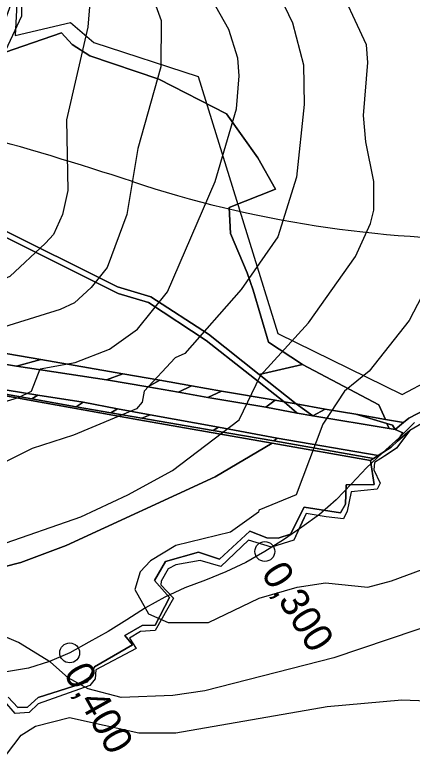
# Model space of a CAD drawing. Extents: x -510989 to -501240, y -1184665 to -1176098.
# Drawn here: x -509714 to -509533.7, y -1180896.8 to -1180562.4 of the extents above; entities that cross this region are included whole.
import ezdxf

# ---------------------------------------------------------------- set-up
doc = ezdxf.new("R2010")
doc.units = 0
for name, color, linetype in [('lesni_pozemek', 7, 'Continuous'), ('NAVRH_rozvodnice', 7, 'Continuous'), ('ostatni_plocha_x_jina_plocha', 7, 'Continuous'), ('ostatni_plocha_x_ostatni_komunikace', 7, 'Continuous'), ('ostatni_plocha_x_silnice', 7, 'Continuous'), ('popis', 7, 'Continuous'), ('STAV_systematicke_odvodneni', 7, 'Continuous'), ('trasovani_toku', 7, 'Continuous'), ('trvaly_travni_porost', 7, 'Continuous'), ('vodni_plocha_x_vodni_tok_v_koryt_prir_n_upr', 7, 'Continuous'), ('vrstevnice_01', 7, 'Continuous'), ('vrstevnice_02', 7, 'Continuous')]:
    doc.layers.add(name, color=color, linetype=linetype)

msp = doc.modelspace()

# ---------------------------------------------------------------- linework, layer by layer
at = {"layer": 'lesni_pozemek'}
for points in [[(-509687.93, -1180575.81), (-509679.92, -1180581.05), (-509648.61, -1180591.61), (-509618.01, -1180607.22), (-509603.79, -1180627.25), (-509595.76, -1180641.42), (-509616.8, -1180649.7), (-509616.1, -1180661.56), (-509608.57, -1180679.44), (-509605.88, -1180687.32), (-509598.93, -1180710.77), (-509584.03, -1180720.66), (-509583.47, -1180720.96), (-509603.14, -1180725.46), (-509626.22, -1180707.16), (-509652.32, -1180690.21), (-509667.41, -1180685.73), (-509723.75, -1180657.75), (-509738.93, -1180638.23), (-509747.74, -1180616.58), (-509741.34, -1180604.78), (-509736.21, -1180592.82), (-509735.91, -1180585.38), (-509692.78, -1180570.57)], [(-509766.63, -1180629.82), (-509745.13, -1180639.19), (-509735.71, -1180649.58), (-509725.28, -1180659.74), (-509667.15, -1180688.81), (-509653.37, -1180692.78), (-509627.16, -1180710.03), (-509591.89, -1180737.91), (-509595.92, -1180737.21), (-509620.19, -1180732.99), (-509633.91, -1180730.6), (-509648.29, -1180728.1), (-509665.08, -1180725.18), (-509702.25, -1180718.72), (-509727.96, -1180714.25), (-509747.17, -1180710.91), (-509769.56, -1180707.83), (-509791.17, -1180704.85), (-509799.83, -1180703.74), (-509814.6, -1180701.85), (-509799.96, -1180689.88), (-509787.59, -1180679.77), (-509778.32, -1180659.98)]]:
    msp.add_lwpolyline(points, close=True, dxfattribs=at)
at = {"layer": 'NAVRH_rozvodnice'}
for centre, radius, start, end in [((-510082.2, -1181912.75), 1342.63, 71.70285, 78.303), ((-509498.93, -1180148.82), 515.23, 251.7028, 270.7921)]:
    msp.add_arc(centre, radius, start, end, dxfattribs=at)
at = {"layer": 'ostatni_plocha_x_jina_plocha'}
for points in [[(-509750.19, -1180729.19), (-509742.86, -1180730.16), (-509734.35, -1180731.53), (-509727.77, -1180732.74), (-509706.34, -1180736.54), (-509686.16, -1180740.18), (-509670.43, -1180742.92), (-509656.38, -1180745.27), (-509624.02, -1180750.82), (-509596.56, -1180755.62), (-509551.24, -1180763.55), (-509552.7, -1180764.48), (-509597.31, -1180756.65), (-509657.69, -1180746.05), (-509700.64, -1180738.29), (-509763.26, -1180726.98)], [(-509559.36, -1180743.56), (-509545.8, -1180745.92), (-509537.66, -1180747.33), (-509541.54, -1180750.5), (-509542.65, -1180748.53), (-509545.23, -1180747.76)]]:
    msp.add_lwpolyline(points, close=True, dxfattribs=at)
at = {"layer": 'ostatni_plocha_x_ostatni_komunikace'}
msp.add_lwpolyline([(-509766.63, -1180629.82), (-509765.49, -1180626.89), (-509742.05, -1180636.9), (-509738.93, -1180638.23), (-509723.75, -1180657.75), (-509667.41, -1180685.73), (-509652.32, -1180690.21), (-509626.22, -1180707.16), (-509603.14, -1180725.46), (-509586.34, -1180738.87), (-509591.89, -1180737.91), (-509627.16, -1180710.03), (-509653.37, -1180692.78), (-509667.15, -1180688.81), (-509725.28, -1180659.74), (-509735.71, -1180649.58), (-509745.13, -1180639.19)], close=True, dxfattribs=at)
at = {"layer": 'ostatni_plocha_x_silnice'}
for points in [[(-509746.53, -1180716.34), (-509727.96, -1180714.25), (-509702.25, -1180718.72), (-509713.25, -1180721.66)], [(-509713.25, -1180721.66), (-509702.25, -1180718.72), (-509665.08, -1180725.18), (-509672.38, -1180727.89)], [(-509672.38, -1180727.89), (-509665.08, -1180725.18), (-509648.29, -1180728.1), (-509653.74, -1180731.02)], [(-509648.29, -1180728.1), (-509633.91, -1180730.6), (-509639.76, -1180733.52), (-509653.74, -1180731.02)], [(-509725.06, -1180731.46), (-509703.52, -1180734.87), (-509706.34, -1180736.54), (-509727.77, -1180732.74)], [(-509633.91, -1180730.6), (-509620.19, -1180732.99), (-509626.46, -1180735.96), (-509639.76, -1180733.52)], [(-509703.52, -1180734.87), (-509683.08, -1180737.98), (-509686.16, -1180740.18), (-509706.34, -1180736.54)], [(-509626.46, -1180735.96), (-509620.19, -1180732.99), (-509595.92, -1180737.21), (-509600.21, -1180740.35)], [(-509683.08, -1180737.98), (-509667.5, -1180741.1), (-509670.43, -1180742.92), (-509686.16, -1180740.18)], [(-509595.92, -1180737.21), (-509591.89, -1180737.91), (-509585.93, -1180743.01), (-509600.21, -1180740.35)], [(-509591.89, -1180737.91), (-509586.34, -1180738.87), (-509578.79, -1180744.22), (-509585.93, -1180743.01)], [(-509586.34, -1180738.87), (-509573.25, -1180741.15), (-509578.79, -1180744.22)], [(-509667.5, -1180741.1), (-509652.66, -1180743.75), (-509656.38, -1180745.27), (-509670.43, -1180742.92)], [(-509573.25, -1180741.15), (-509559.36, -1180743.56), (-509545.23, -1180747.76), (-509544.25, -1180750.04), (-509578.79, -1180744.22)], [(-509652.66, -1180743.75), (-509621.59, -1180749.38), (-509624.02, -1180750.82), (-509656.38, -1180745.27)], [(-509621.59, -1180749.38), (-509595.04, -1180754.33), (-509596.56, -1180755.62), (-509624.02, -1180750.82)], [(-509545.23, -1180747.76), (-509542.65, -1180748.53), (-509541.54, -1180750.5), (-509544.25, -1180750.04)], [(-509595.04, -1180754.33), (-509549.18, -1180762.24), (-509551.24, -1180763.55), (-509596.56, -1180755.62)]]:
    msp.add_lwpolyline(points, close=True, dxfattribs=at)
msp.add_lwpolyline([(-509746.53, -1180716.34), (-509713.25, -1180721.66), (-509672.38, -1180727.89), (-509653.74, -1180731.02), (-509639.76, -1180733.52), (-509626.46, -1180735.96), (-509600.21, -1180740.35), (-509585.93, -1180743.01), (-509578.79, -1180744.22), (-509544.25, -1180750.04), (-509541.54, -1180750.5), (-509538.03, -1180751.95), (-509538.63, -1180752.9), (-509540.39, -1180755.69), (-509543.23, -1180758.46), (-509544.95, -1180759.55), (-509547.47, -1180761.15), (-509549.18, -1180762.24), (-509595.04, -1180754.33), (-509621.59, -1180749.38), (-509652.66, -1180743.75), (-509667.5, -1180741.1), (-509683.08, -1180737.98), (-509703.52, -1180734.87), (-509725.06, -1180731.46)], dxfattribs=at)
at = {"layer": 'popis'}
msp.add_lwpolyline([(-509527.53, -1180746.61), (-509534.75, -1180750.86), (-509537.79, -1180754.88), (-509540.82, -1180758.9), (-509547.99, -1180763.6), (-509550.83, -1180765.37), (-509551.22, -1180768.7), (-509548.28, -1180774.8), (-509549.65, -1180777.54), (-509561.42, -1180778.72), (-509563.18, -1180787.54), (-509564.95, -1180790.88), (-509568.87, -1180790.49), (-509572.79, -1180790.09), (-509581.8, -1180788.53), (-509587.49, -1180800.69), (-509597.58, -1180803.75), (-509607.98, -1180800.61), (-509614.25, -1180806.59), (-509620.52, -1180812.58), (-509629.94, -1180809.83), (-509640.91, -1180811.79), (-509644.44, -1180813.56), (-509647.58, -1180819.26), (-509647.78, -1180820.82), (-509642.09, -1180826.91), (-509650.3, -1180841.52), (-509656.96, -1180842.11), (-509662.06, -1180845.05), (-509658.97, -1180849.8), (-509677.2, -1180859.43), (-509677.63, -1180863.51), (-509679.99, -1180866.46), (-509703.42, -1180874.79), (-509707.54, -1180878.81), (-509713.91, -1180879.3), (-509718.51, -1180873.81)], dxfattribs=at)
at = {"layer": 'STAV_systematicke_odvodneni'}
for p, q in [((-509710.35, -1180502.77), (-509713.82, -1180571.74)), ((-509713.82, -1180571.74), (-509688.82, -1180565.89)), ((-509688.82, -1180565.89), (-509678.18, -1180574.93)), ((-509678.18, -1180574.93), (-509630.83, -1180590.37)), ((-509630.83, -1180590.37), (-509594.66, -1180706.92)), ((-509538.27, -1180734.6), (-509429.21, -1180676.05)), ((-509594.66, -1180706.92), (-509538.27, -1180734.6))]:
    msp.add_line(p, q, dxfattribs=at)
at = {"layer": 'trasovani_toku'}
for p, q in [((-509532.68, -1180747.23), (-509539.75, -1180754.3)), ((-509539.75, -1180754.3), (-509547.16, -1180761.02)), ((-509547.16, -1180761.02), (-509554.43, -1180767.89)), ((-509554.43, -1180767.89), (-509561.31, -1180775.14)), ((-509561.31, -1180775.14), (-509568.29, -1180782.31)), ((-509568.29, -1180782.31), (-509575.78, -1180788.94)), ((-509575.78, -1180788.94), (-509583.87, -1180794.8)), ((-509583.87, -1180794.8), (-509592.1, -1180800.49)), ((-509592.1, -1180800.49), (-509600.6, -1180805.76)), ((-509600.6, -1180805.76), (-509609.23, -1180810.81)), ((-509609.23, -1180810.81), (-509618.28, -1180815.05)), ((-509618.28, -1180815.05), (-509627.56, -1180818.79)), ((-509627.56, -1180818.79), (-509636.95, -1180822.23)), ((-509636.95, -1180822.23), (-509646, -1180826.48)), ((-509646, -1180826.48), (-509654.8, -1180831.24)), ((-509654.8, -1180831.24), (-509663.18, -1180836.68)), ((-509663.18, -1180836.68), (-509671.65, -1180842)), ((-509671.65, -1180842), (-509680.41, -1180846.83)), ((-509680.41, -1180846.83), (-509689.12, -1180851.74)), ((-509689.12, -1180851.74), (-509698.35, -1180855.59)), ((-509698.35, -1180855.59), (-509707.86, -1180858.69)), ((-509707.86, -1180858.69), (-509717.73, -1180860.28))]:
    msp.add_line(p, q, dxfattribs=at)
for centre in [(-509600.6, -1180805.76), (-509689.12, -1180851.74)]:
    msp.add_circle(centre, 4.5, dxfattribs=at)
at = {"layer": 'trvaly_travni_porost'}
for points in [[(-509442.98, -1180697.39), (-509535.2, -1180745.32), (-509537.66, -1180747.33), (-509545.8, -1180745.92), (-509548.81, -1180739.19), (-509583.47, -1180720.96), (-509584.03, -1180720.66), (-509598.93, -1180710.77), (-509605.88, -1180687.32), (-509608.57, -1180679.44), (-509616.1, -1180661.56), (-509616.8, -1180649.7), (-509595.76, -1180641.42), (-509603.79, -1180627.25), (-509618.01, -1180607.22), (-509648.61, -1180591.61), (-509679.92, -1180581.05), (-509687.93, -1180575.81), (-509692.78, -1180570.57), (-509735.91, -1180585.38), (-509719.49, -1180567.82), (-509715.84, -1180557.88)], [(-509763.26, -1180726.98), (-509700.64, -1180738.29), (-509657.69, -1180746.05), (-509597.31, -1180756.65), (-509623.15, -1180771.93), (-509690.75, -1180803.02), (-509711.28, -1180810.81), (-509741.72, -1180818.44)], [(-509741.72, -1180818.44), (-509711.28, -1180810.81), (-509690.75, -1180803.02), (-509623.15, -1180771.93), (-509597.31, -1180756.65), (-509552.7, -1180764.48), (-509551.01, -1180775.39), (-509563.68, -1180775.56), (-509563.97, -1180784.28), (-509566.23, -1180788.23), (-509582.7, -1180785.59), (-509588.95, -1180797.87), (-509594.52, -1180799.77), (-509599.76, -1180799.6), (-509607.39, -1180796.59), (-509621.21, -1180809.21), (-509630.61, -1180806.01), (-509645.66, -1180810.31), (-509650.68, -1180818.86), (-509643.78, -1180826.66), (-509650.37, -1180839.11), (-509656.19, -1180839.25), (-509664.11, -1180843.91), (-509660.63, -1180848.04), (-509677.91, -1180858.03), (-509681.06, -1180864.85), (-509703.49, -1180871.91), (-509708.23, -1180876.41), (-509712.58, -1180876.52), (-509717.05, -1180871.87)]]:
    msp.add_lwpolyline(points, dxfattribs=at)
msp.add_lwpolyline([(-509603.14, -1180725.46), (-509583.47, -1180720.96), (-509548.81, -1180739.19), (-509545.8, -1180745.92), (-509559.36, -1180743.56), (-509573.25, -1180741.15), (-509586.34, -1180738.87)], close=True, dxfattribs=at)
at = {"layer": 'vodni_plocha_x_vodni_tok_v_koryt_prir_n_upr'}
msp.add_lwpolyline([(-509352.23, -1180649.99), (-509345.91, -1180650.45), (-509379.27, -1180668.49), (-509381.33, -1180669.6), (-509383.58, -1180670.75), (-509413.02, -1180686.05), (-509446.72, -1180703.91), (-509494.24, -1180728.79), (-509527.53, -1180746.61), (-509534.75, -1180750.86), (-509540.39, -1180755.69), (-509538.63, -1180752.9), (-509538.03, -1180751.95), (-509541.54, -1180750.5), (-509537.66, -1180747.33), (-509535.2, -1180745.32), (-509442.98, -1180697.39)], close=True, dxfattribs=at)
msp.add_lwpolyline([(-509717.05, -1180871.87), (-509712.58, -1180876.52), (-509708.23, -1180876.41), (-509703.49, -1180871.91), (-509681.06, -1180864.85), (-509677.91, -1180858.03), (-509660.63, -1180848.04), (-509664.11, -1180843.91), (-509656.19, -1180839.25), (-509650.37, -1180839.11), (-509643.78, -1180826.66), (-509650.68, -1180818.86), (-509645.66, -1180810.31), (-509630.61, -1180806.01), (-509621.21, -1180809.21), (-509607.39, -1180796.59), (-509599.76, -1180799.6), (-509594.52, -1180799.77), (-509588.95, -1180797.87), (-509582.7, -1180785.59), (-509566.23, -1180788.23), (-509563.97, -1180784.28), (-509563.68, -1180775.56), (-509551.01, -1180775.39), (-509552.7, -1180764.48), (-509551.24, -1180763.55), (-509549.18, -1180762.24), (-509547.47, -1180761.15), (-509544.95, -1180759.55), (-509543.23, -1180758.46), (-509540.39, -1180755.69), (-509534.75, -1180750.86), (-509540.82, -1180758.9), (-509545.15, -1180761.84), (-509550.83, -1180765.37), (-509551.22, -1180768.7), (-509548.28, -1180774.8), (-509549.65, -1180777.54), (-509561.42, -1180778.72), (-509563.18, -1180787.54), (-509564.95, -1180790.88), (-509572.79, -1180790.09), (-509581.8, -1180788.53), (-509583.77, -1180792.64), (-509587.49, -1180800.69), (-509597.58, -1180803.75), (-509607.98, -1180800.61), (-509620.52, -1180812.58), (-509629.94, -1180809.83), (-509640.91, -1180811.79), (-509644.44, -1180813.56), (-509647.58, -1180819.26), (-509647.78, -1180820.82), (-509642.09, -1180826.91), (-509650.3, -1180841.52), (-509656.96, -1180842.11), (-509662.06, -1180845.05), (-509658.97, -1180849.8), (-509677.2, -1180859.43), (-509677.63, -1180863.51), (-509679.99, -1180866.46), (-509703.42, -1180874.79), (-509707.54, -1180878.81), (-509713.91, -1180879.3), (-509718.51, -1180873.81)], dxfattribs=at)
at = {"layer": 'vrstevnice_01'}
for points in [[(-509602.81, -1180535), (-509588.09, -1180566), (-509583, -1180585), (-509582.69, -1180603), (-509586.19, -1180636), (-509594.69, -1180663), (-509611.31, -1180687), (-509636.91, -1180716), (-509641.31, -1180718), (-509655.31, -1180733), (-509656.19, -1180738), (-509658.81, -1180741), (-509687.41, -1180753), (-509706.09, -1180759), (-509726.31, -1180769)], [(-509655.91, -1180542), (-509647.59, -1180565), (-509647.81, -1180586), (-509658.19, -1180623), (-509663.19, -1180653), (-509672.19, -1180677), (-509679.41, -1180686), (-509687, -1180693), (-509693.41, -1180696), (-509735.31, -1180709), (-509747.81, -1180715), (-509753.5, -1180723), (-509778, -1180732), (-509811.09, -1180746), (-509864.09, -1180761), (-509880.81, -1180769), (-509933.09, -1180798), (-509956.41, -1180807), (-509993.69, -1180818), (-510021.41, -1180829)], [(-509711.09, -1180546), (-509710.91, -1180563), (-509721.41, -1180585), (-509730.41, -1180615), (-509739.91, -1180625), (-509751, -1180631), (-509757.59, -1180637), (-509770.81, -1180653), (-509778.69, -1180650), (-509782.5, -1180650), (-509840.31, -1180699), (-509848.5, -1180701), (-509851, -1180702), (-509853.31, -1180711), (-509880.5, -1180713), (-509905.81, -1180721), (-509928.91, -1180731), (-509946.31, -1180743), (-509966.91, -1180761), (-510011.69, -1180776), (-510028.41, -1180784)], [(-509523.59, -1180679), (-509535.19, -1180701), (-509553.19, -1180724), (-509564.5, -1180733), (-509574.31, -1180748), (-509586.31, -1180780), (-509603.31, -1180787), (-509603.5, -1180788), (-509616.19, -1180797), (-509640.91, -1180803), (-509652.41, -1180810), (-509657.09, -1180815), (-509659.59, -1180823), (-509653.41, -1180834), (-509644.5, -1180838), (-509626.09, -1180838), (-509603.09, -1180827), (-509585.91, -1180822), (-509573.09, -1180820), (-509553.81, -1180822), (-509543.09, -1180819), (-509529.19, -1180814)], [(-509724.19, -1180906), (-509711.09, -1180889), (-509704.69, -1180885), (-509689.19, -1180881), (-509657.81, -1180888), (-509641, -1180888), (-509572.31, -1180876), (-509538.41, -1180873), (-509515.41, -1180874), (-509494.09, -1180878), (-509470.41, -1180887), (-509458.81, -1180894), (-509444.5, -1180905)]]:
    msp.add_lwpolyline(points, dxfattribs=at)
at = {"layer": 'vrstevnice_02'}
for points in [[(-510056.09, -1180869), (-510016.81, -1180850), (-509946.69, -1180829), (-509928.31, -1180821), (-509887.5, -1180799), (-509828.81, -1180782), (-509772.5, -1180755), (-509745.81, -1180746), (-509712.31, -1180736), (-509706.5, -1180733), (-509702.5, -1180723), (-509686.69, -1180720), (-509671, -1180714), (-509658.31, -1180705), (-509644.69, -1180688), (-509623.19, -1180638), (-509613.41, -1180605), (-509612.19, -1180590), (-509612.91, -1180582), (-509616.91, -1180569), (-509633.19, -1180540)], [(-509721.59, -1180803), (-509684, -1180790), (-509662.69, -1180780), (-509642.5, -1180769), (-509612.19, -1180746), (-509602.5, -1180726), (-509580.81, -1180702), (-509559.41, -1180672), (-509552.69, -1180657), (-509551.19, -1180651), (-509551.19, -1180638), (-509554.81, -1180620), (-509555.81, -1180608), (-509553.81, -1180584), (-509554.5, -1180576), (-509568.91, -1180545)], [(-509680, -1180557), (-509680.91, -1180568), (-509690.59, -1180610), (-509690, -1180642), (-509692.41, -1180653), (-509696.41, -1180662), (-509700.09, -1180666), (-509716.31, -1180681), (-509730.09, -1180687), (-509750.59, -1180695), (-509769.91, -1180706), (-509789.41, -1180708), (-509792.5, -1180717), (-509835.91, -1180732), (-509872.19, -1180741), (-509894.81, -1180751), (-509926.09, -1180776), (-509952.31, -1180788), (-509975.31, -1180795), (-510031.69, -1180808)], [(-509507, -1180833), (-509569.31, -1180854), (-509627.81, -1180869), (-509642.31, -1180871), (-509665.81, -1180872), (-509680.81, -1180868), (-509689.81, -1180863), (-509697.81, -1180856), (-509712.31, -1180847), (-509724.09, -1180842)]]:
    msp.add_lwpolyline(points, dxfattribs=at)

# ---------------------------------------------------------------- texts
at = {"layer": 'trasovani_toku'}
for s, rotation, p in [('0,300', 301.9946, (-509602.57, -1180815.64)), ('0,400', 299.1872, (-509692.15, -1180860.8))]:
    msp.add_text(s, height=13, rotation=rotation, dxfattribs=at).set_placement(p)

doc.saveas('drawing.dxf')
